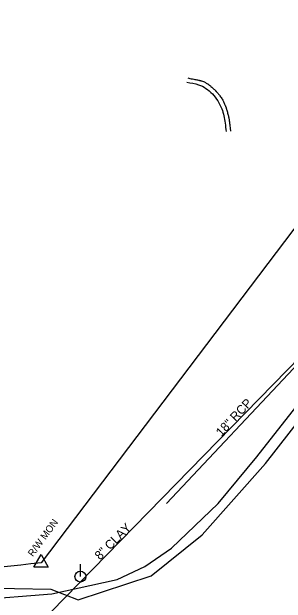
# Model space of a CAD drawing. Extents: x 1627482 to 1629573, y 760826 to 766301.
# Drawn here: x 1628133.1 to 1628256.5, y 761404.2 to 761670.2 of the extents above; entities that cross this region are included whole.
import ezdxf

# ---------------------------------------------------------------- set-up
doc = ezdxf.new("R2010")
doc.units = 0
for name, color, linetype in [('Exist Right of Way Line', 7, 'Continuous'), ('Exist Right of Way Monument CELL', 7, 'Continuous'), ('Exist Right of Way Monument Text', 7, 'Continuous'), ('Exist Roads Curbs', 7, 'Continuous'), ('Exist Roads EOP Other', 7, 'Continuous'), ('Exist Structure Minor Pipes RCP 18 Inch', 7, 'Continuous'), ('Exist Structure Minor Pipes RCP 18 Inch Text', 7, 'Continuous'), ('Exist Utilities Gas UG Line SUE', 7, 'Continuous'), ('Exist Utilities Power Pole CELL', 7, 'Continuous'), ('Exist Utilities Sanitary Sewer UG Line', 7, 'Continuous'), ('Exist Utilities Sanitary Sewer UG Line Text', 7, 'Continuous')]:
    doc.layers.add(name, color=color, linetype=linetype)

# ---------------------------------------------------------------- blocks, each defined once
blk = doc.blocks.new('EXIST UTILITIES POWER POLE')
at = {"layer": 'Exist Utilities Power Pole CELL'}
for q in [(0, 0.1125), (0, 0)]:
    blk.add_line((0, 0), q, dxfattribs=at)
blk.add_circle((0, 0), 0.049, dxfattribs=at)

msp = doc.modelspace()

# ---------------------------------------------------------------- linework, layer by layer
at = {"layer": 'Exist Right of Way Line'}
msp.add_lwpolyline([(1628432.08, 761799.93), (1628146.24, 761422.3)], dxfattribs=at)
msp.add_arc((1628734.41, 755622.04), 5830, 95.790225, 96.507078, dxfattribs=at)
at = {"layer": 'Exist Right of Way Monument CELL'}
msp.add_line((1628146.26, 761422.32), (1628146.26, 761422.32), dxfattribs=at)
msp.add_lwpolyline([(1628143.01, 761420.43), (1628146.26, 761426.07), (1628149.51, 761420.43)], close=True, dxfattribs=at)
at = {"layer": 'Exist Roads Curbs'}
msp.add_spline([(1628211.83, 761638.51), (1628217.08, 761637.45), (1628223.31, 761633.33), (1628227.52, 761626.59), (1628229.04, 761620.17), (1628229.47, 761616.38)], degree=3, dxfattribs=at)
at = {"layer": 'Exist Roads EOP Other'}
msp.add_open_spline([(1628212.22, 761640.47), (1628213.5, 761640.21), (1628215.09, 761639.89), (1628216.84, 761639.54), (1628217.32, 761639.44), (1628217.48, 761639.41), (1628217.49, 761639.41), (1628217.5, 761639.4), (1628217.52, 761639.4), (1628217.56, 761639.39), (1628217.65, 761639.37), (1628217.83, 761639.33), (1628217.98, 761639.29), (1628218.87, 761639.05), (1628219.6, 761638.74), (1628220.97, 761638), (1628221.6, 761637.56), (1628222.78, 761636.63), (1628223.34, 761636.13), (1628224.12, 761635.36), (1628224.38, 761635.09), (1628224.66, 761634.8), (1628224.69, 761634.77), (1628224.76, 761634.7), (1628224.79, 761634.67), (1628224.88, 761634.57), (1628225.07, 761634.37), (1628225.26, 761634.16), (1628225.87, 761633.48), (1628226.33, 761632.91), (1628227.61, 761631.17), (1628228.34, 761629.92), (1628229.05, 761628.24), (1628229.18, 761627.89), (1628229.34, 761627.46), (1628229.37, 761627.35), (1628229.41, 761627.24), (1628229.42, 761627.2), (1628229.42, 761627.19), (1628229.43, 761627.17), (1628229.45, 761627.12), (1628229.51, 761626.91), (1628229.58, 761626.71), (1628229.83, 761625.9), (1628230.03, 761625.25), (1628230.56, 761623.26), (1628230.85, 761621.9), (1628231.02, 761620.47), (1628231.02, 761620.45), (1628231.02, 761620.4), (1628231.03, 761620.38), (1628231.03, 761620.32), (1628231.05, 761620.2), (1628231.08, 761619.92), (1628231.14, 761619.35), (1628231.27, 761618.22), (1628231.38, 761617.26), (1628231.46, 761616.61)], degree=3, dxfattribs=at)
at = {"layer": 'Exist Structure Minor Pipes RCP 18 Inch'}
msp.add_line((1628262.27, 761512.32), (1628202.65, 761449.06), dxfattribs=at)
at = {"layer": 'Exist Utilities Gas UG Line SUE'}
for points in [[(1628107.21, 761398.96), (1628106.54, 761402.67), (1628116.88, 761405.77), (1628151.1, 761408.38), (1628180.43, 761414.9), (1628192.91, 761420.7), (1628204.95, 761428.91), (1628225.97, 761449.06), (1628243.25, 761470.03), (1628269.14, 761502.92), (1628294.62, 761536.12), (1628323.09, 761572.16), (1628354.96, 761616.04), (1628378.95, 761653.33), (1628389.59, 761672.5), (1628403.67, 761697.73), (1628413.63, 761729.38), (1628419.89, 761728.8)], [(1628074.03, 761404.42), (1628082.95, 761406.14), (1628117.81, 761411.15), (1628150.65, 761410.46), (1628162.9, 761405.76), (1628195.7, 761416.48), (1628218.76, 761434.91), (1628247.28, 761466.97), (1628273.32, 761500.41), (1628299.4, 761533.69), (1628331.06, 761576.43), (1628354.05, 761607.59), (1628380.38, 761646.98), (1628399.62, 761680.21), (1628418.94, 761719.68)]]:
    msp.add_lwpolyline(points, dxfattribs=at)
at = {"layer": 'Exist Utilities Sanitary Sewer UG Line'}
msp.add_line((1628387.66, 761643.18), (1628150.8, 761400.29), dxfattribs=at)

# ---------------------------------------------------------------- block references
at = {"layer": 'Exist Utilities Power Pole CELL', "xscale": 50, "yscale": 50}
msp.add_blockref('EXIST UTILITIES POWER POLE', (1628163.96, 761416.13), dxfattribs=at)

# ---------------------------------------------------------------- texts
at = {"layer": 'Exist Right of Way Monument Text'}
msp.add_text('R/W MON', height=3.2, rotation=53.6488, dxfattribs=at).set_placement((1628142.58, 761424.85))
at = {"layer": 'Exist Structure Minor Pipes RCP 18 Inch Text'}
msp.add_text('18" RCP', height=4, rotation=46.6988, dxfattribs=at).set_placement((1628227.35, 761478.92))
at = {"layer": 'Exist Utilities Sanitary Sewer UG Line Text'}
msp.add_text('8" CLAY', height=4, rotation=45.0445, dxfattribs=at).set_placement((1628172.76, 761423.37))

doc.saveas('drawing.dxf')
